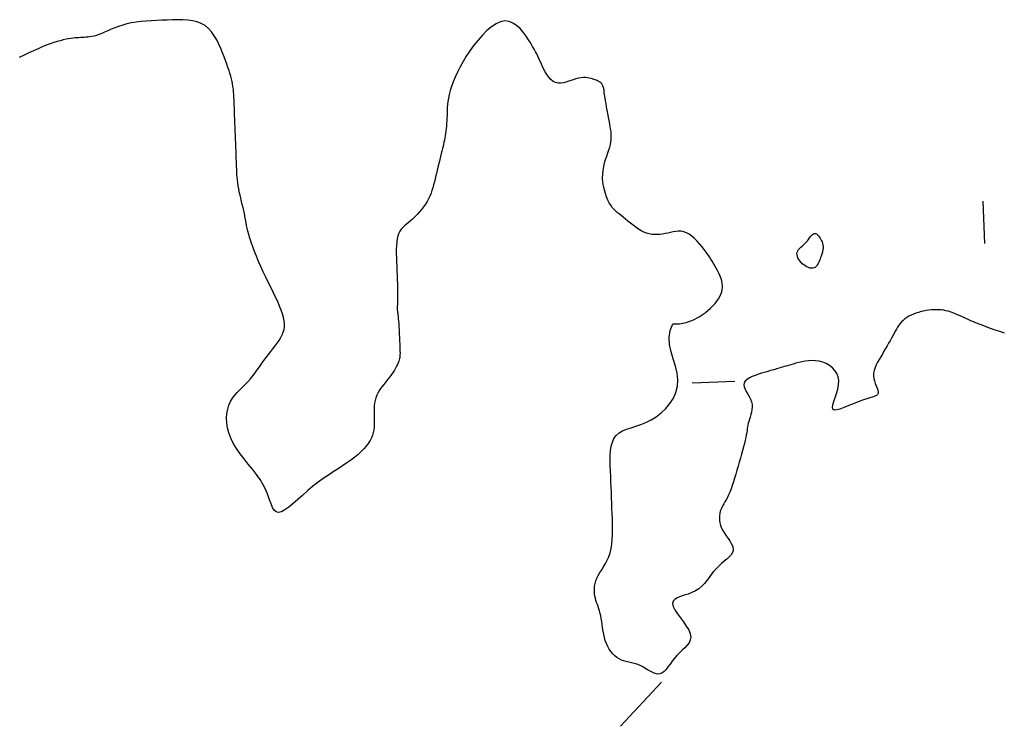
# Model space of a CAD drawing. Header units: millimetres. Extents: x 32690613 to 32693367, y 5343692 to 5344708.
# Tile 895 of 1009: x 32693321 to 32693344, y 5344344 to 5344360. Entities that reach past the tile are written whole.
import ezdxf

# ---------------------------------------------------------------- set-up
doc = ezdxf.new("R2010")
doc.units = ezdxf.units.MM
doc.header["$LTSCALE"] = 20
doc.layers.add('02-DGM_HL_492.00', color=82, linetype='Continuous')

msp = doc.modelspace()

# ---------------------------------------------------------------- linework, layer by layer
at = {"layer": '02-DGM_HL_492.00', "elevation": 492, "flags": 128}
for points in [[(32693336.582, 5344353.2), (32693336.736, 5344353.199), (32693336.893, 5344353.23), (32693337.049, 5344353.288), (32693337.2, 5344353.367), (32693337.34, 5344353.462), (32693337.466, 5344353.568), (32693337.572, 5344353.678), (32693337.654, 5344353.787), (32693337.709, 5344353.891), (32693337.74, 5344353.988), (32693337.75, 5344354.08), (32693337.743, 5344354.166), (32693337.724, 5344354.246), (32693337.696, 5344354.32), (32693337.662, 5344354.389), (32693337.628, 5344354.453), (32693337.596, 5344354.512), (32693337.565, 5344354.567), (32693337.535, 5344354.619), (32693337.505, 5344354.671), (32693337.473, 5344354.722), (32693337.44, 5344354.774), (32693337.402, 5344354.829), (32693337.361, 5344354.887), (32693337.314, 5344354.95), (32693337.263, 5344355.016), (32693337.208, 5344355.082), (32693337.149, 5344355.147), (32693337.088, 5344355.207), (32693337.026, 5344355.261), (32693336.962, 5344355.307), (32693336.898, 5344355.342), (32693336.835, 5344355.364), (32693336.772, 5344355.376), (32693336.709, 5344355.378), (32693336.647, 5344355.374), (32693336.585, 5344355.364), (32693336.523, 5344355.351), (32693336.461, 5344355.336), (32693336.399, 5344355.322), (32693336.337, 5344355.311), (32693336.274, 5344355.303), (32693336.212, 5344355.298), (32693336.149, 5344355.299), (32693336.087, 5344355.304), (32693336.024, 5344355.315), (32693335.96, 5344355.333), (32693335.897, 5344355.358), (32693335.833, 5344355.391), (32693335.77, 5344355.429), (32693335.707, 5344355.473), (32693335.645, 5344355.519), (32693335.584, 5344355.568), (32693335.526, 5344355.616), (32693335.47, 5344355.663), (32693335.416, 5344355.706), (32693335.366, 5344355.746), (32693335.319, 5344355.783), (32693335.275, 5344355.819), (32693335.233, 5344355.856), (32693335.194, 5344355.895), (32693335.156, 5344355.938), (32693335.12, 5344355.987), (32693335.086, 5344356.044), (32693335.053, 5344356.11), (32693335.022, 5344356.183), (32693334.995, 5344356.264), (32693334.971, 5344356.349), (32693334.952, 5344356.439), (32693334.938, 5344356.531), (32693334.931, 5344356.623), (32693334.932, 5344356.716), (32693334.941, 5344356.807), (32693334.956, 5344356.896), (32693334.977, 5344356.982), (32693335, 5344357.065), (32693335.026, 5344357.144), (32693335.052, 5344357.22), (32693335.075, 5344357.29), (32693335.096, 5344357.356), (32693335.112, 5344357.417), (32693335.123, 5344357.474), (32693335.13, 5344357.529), (32693335.133, 5344357.583), (32693335.132, 5344357.638), (32693335.128, 5344357.695), (32693335.121, 5344357.757), (32693335.111, 5344357.824), (32693335.099, 5344357.898), (32693335.085, 5344357.976), (32693335.07, 5344358.058), (32693335.054, 5344358.141), (32693335.039, 5344358.223), (32693335.024, 5344358.302), (32693335.01, 5344358.376), (32693334.998, 5344358.442), (32693334.988, 5344358.5), (32693334.981, 5344358.549), (32693334.975, 5344358.591), (32693334.97, 5344358.628), (32693334.966, 5344358.659), (32693334.963, 5344358.685), (32693334.959, 5344358.709), (32693334.955, 5344358.731), (32693334.95, 5344358.752), (32693334.944, 5344358.772), (32693334.938, 5344358.791), (32693334.93, 5344358.808), (32693334.921, 5344358.825), (32693334.911, 5344358.84), (32693334.9, 5344358.854), (32693334.888, 5344358.867), (32693334.874, 5344358.878), (32693334.859, 5344358.888), (32693334.842, 5344358.898), (32693334.823, 5344358.907), (32693334.802, 5344358.916), (32693334.779, 5344358.925), (32693334.753, 5344358.934), (32693334.724, 5344358.945), (32693334.692, 5344358.956), (32693334.657, 5344358.967), (32693334.619, 5344358.977), (32693334.577, 5344358.985), (32693334.531, 5344358.989), (32693334.48, 5344358.99), (32693334.425, 5344358.985), (32693334.366, 5344358.973), (32693334.301, 5344358.955), (32693334.234, 5344358.933), (32693334.163, 5344358.909), (32693334.092, 5344358.886), (32693334.021, 5344358.868), (32693333.951, 5344358.857), (32693333.884, 5344358.858), (32693333.822, 5344358.871), (32693333.764, 5344358.9), (32693333.711, 5344358.943), (32693333.663, 5344358.997), (32693333.619, 5344359.059), (32693333.58, 5344359.126), (32693333.544, 5344359.194), (32693333.512, 5344359.262), (32693333.483, 5344359.327), (32693333.457, 5344359.385), (32693333.432, 5344359.439), (32693333.408, 5344359.491), (32693333.382, 5344359.543), (32693333.354, 5344359.597), (32693333.322, 5344359.655), (32693333.285, 5344359.72), (32693333.241, 5344359.794), (32693333.189, 5344359.877), (32693333.13, 5344359.965), (32693333.063, 5344360.054), (32693332.99, 5344360.138), (32693332.91, 5344360.212), (32693332.823, 5344360.27), (32693332.731, 5344360.307), (32693332.634, 5344360.318), (32693332.532, 5344360.299), (32693332.426, 5344360.253), (32693332.319, 5344360.183), (32693332.211, 5344360.093), (32693332.105, 5344359.988), (32693332.002, 5344359.871), (32693331.903, 5344359.747), (32693331.811, 5344359.619), (32693331.726, 5344359.49), (32693331.649, 5344359.363), (32693331.579, 5344359.239), (32693331.518, 5344359.117), (32693331.464, 5344359), (32693331.417, 5344358.888), (32693331.378, 5344358.782), (32693331.347, 5344358.683), (32693331.323, 5344358.592), (32693331.305, 5344358.508), (32693331.293, 5344358.43), (32693331.285, 5344358.358), (32693331.28, 5344358.289), (32693331.278, 5344358.223), (32693331.276, 5344358.159), (32693331.275, 5344358.097), (32693331.272, 5344358.034), (32693331.268, 5344357.972), (32693331.264, 5344357.91), (32693331.258, 5344357.849), (32693331.252, 5344357.79), (32693331.245, 5344357.732), (32693331.238, 5344357.676), (32693331.23, 5344357.622), (32693331.221, 5344357.571), (32693331.212, 5344357.521), (32693331.202, 5344357.472), (32693331.191, 5344357.423), (32693331.18, 5344357.372), (32693331.167, 5344357.319), (32693331.154, 5344357.262), (32693331.139, 5344357.202), (32693331.123, 5344357.136), (32693331.106, 5344357.066), (32693331.088, 5344356.993), (32693331.069, 5344356.918), (32693331.051, 5344356.841), (32693331.032, 5344356.764), (32693331.013, 5344356.687), (32693330.995, 5344356.612), (32693330.977, 5344356.54), (32693330.959, 5344356.47), (32693330.94, 5344356.401), (32693330.92, 5344356.335), (32693330.897, 5344356.269), (32693330.871, 5344356.205), (32693330.84, 5344356.141), (32693330.805, 5344356.077), (32693330.765, 5344356.013), (32693330.72, 5344355.949), (32693330.672, 5344355.887), (32693330.621, 5344355.826), (32693330.568, 5344355.768), (32693330.515, 5344355.714), (32693330.462, 5344355.663), (32693330.41, 5344355.616), (32693330.361, 5344355.575), (32693330.315, 5344355.537), (32693330.272, 5344355.501), (32693330.232, 5344355.464), (32693330.197, 5344355.424), (32693330.166, 5344355.38), (32693330.139, 5344355.33), (32693330.118, 5344355.271), (32693330.102, 5344355.203), (32693330.092, 5344355.126), (32693330.085, 5344355.041), (32693330.082, 5344354.95), (32693330.082, 5344354.854), (32693330.084, 5344354.754), (32693330.087, 5344354.651), (32693330.091, 5344354.548), (32693330.095, 5344354.444), (32693330.099, 5344354.341), (32693330.102, 5344354.241), (32693330.106, 5344354.145), (32693330.108, 5344354.054), (32693330.11, 5344353.97), (32693330.112, 5344353.893), (32693330.112, 5344353.826), (32693330.111, 5344353.768), (32693330.11, 5344353.72), (32693330.108, 5344353.679), (32693330.106, 5344353.645), (32693330.104, 5344353.616), (32693330.103, 5344353.591), (32693330.102, 5344353.568), (32693330.102, 5344353.547), (32693330.103, 5344353.526), (32693330.106, 5344353.504), (32693330.109, 5344353.479), (32693330.114, 5344353.45), (32693330.118, 5344353.417), (32693330.123, 5344353.376), (32693330.129, 5344353.328), (32693330.134, 5344353.271), (32693330.139, 5344353.203), (32693330.143, 5344353.128), (32693330.148, 5344353.048), (32693330.152, 5344352.965), (32693330.155, 5344352.883), (32693330.159, 5344352.802), (32693330.162, 5344352.727), (32693330.165, 5344352.66), (32693330.167, 5344352.603), (32693330.168, 5344352.554), (32693330.169, 5344352.512), (32693330.168, 5344352.476), (32693330.166, 5344352.444), (32693330.162, 5344352.414), (32693330.157, 5344352.384), (32693330.149, 5344352.354), (32693330.138, 5344352.321), (32693330.125, 5344352.285), (32693330.108, 5344352.247), (32693330.088, 5344352.205), (32693330.065, 5344352.162), (32693330.037, 5344352.115), (32693330.005, 5344352.065), (32693329.967, 5344352.013), (32693329.926, 5344351.958), (32693329.88, 5344351.901), (32693329.833, 5344351.841), (32693329.785, 5344351.78), (32693329.739, 5344351.718), (32693329.696, 5344351.655), (32693329.657, 5344351.591), (32693329.625, 5344351.527), (32693329.6, 5344351.464), (32693329.582, 5344351.4), (32693329.569, 5344351.337), (32693329.562, 5344351.274), (32693329.558, 5344351.212), (32693329.558, 5344351.149), (32693329.559, 5344351.087), (32693329.561, 5344351.024), (32693329.564, 5344350.962), (32693329.565, 5344350.899), (32693329.564, 5344350.837), (32693329.561, 5344350.774), (32693329.553, 5344350.711), (32693329.541, 5344350.648), (32693329.523, 5344350.585), (32693329.498, 5344350.521), (32693329.465, 5344350.458), (32693329.424, 5344350.393), (32693329.376, 5344350.329), (32693329.32, 5344350.264), (32693329.256, 5344350.199), (32693329.184, 5344350.134), (32693329.105, 5344350.068), (32693329.017, 5344350.002), (32693328.922, 5344349.936), (32693328.821, 5344349.868), (32693328.713, 5344349.798), (32693328.601, 5344349.725), (32693328.485, 5344349.648), (32693328.366, 5344349.566), (32693328.245, 5344349.478), (32693328.124, 5344349.384), (32693328.003, 5344349.282), (32693327.885, 5344349.177), (32693327.77, 5344349.075), (32693327.66, 5344348.98), (32693327.559, 5344348.896), (32693327.466, 5344348.83), (32693327.384, 5344348.786), (32693327.314, 5344348.768), (32693327.258, 5344348.781), (32693327.213, 5344348.822), (32693327.175, 5344348.886), (32693327.14, 5344348.97), (32693327.104, 5344349.069), (32693327.064, 5344349.181), (32693327.015, 5344349.299), (32693326.955, 5344349.421), (32693326.881, 5344349.543), (32693326.795, 5344349.665), (32693326.701, 5344349.787), (32693326.603, 5344349.908), (32693326.505, 5344350.029), (32693326.411, 5344350.151), (32693326.324, 5344350.272), (32693326.25, 5344350.395), (32693326.19, 5344350.517), (32693326.146, 5344350.639), (32693326.115, 5344350.759), (32693326.098, 5344350.876), (32693326.093, 5344350.989), (32693326.101, 5344351.097), (32693326.119, 5344351.198), (32693326.148, 5344351.291), (32693326.187, 5344351.376), (32693326.234, 5344351.453), (32693326.287, 5344351.524), (32693326.345, 5344351.591), (32693326.406, 5344351.654), (32693326.469, 5344351.717), (32693326.532, 5344351.779), (32693326.594, 5344351.842), (32693326.652, 5344351.909), (32693326.708, 5344351.977), (32693326.762, 5344352.048), (32693326.814, 5344352.12), (32693326.866, 5344352.193), (32693326.917, 5344352.265), (32693326.969, 5344352.338), (32693327.022, 5344352.41), (32693327.076, 5344352.48), (32693327.131, 5344352.548), (32693327.184, 5344352.616), (32693327.236, 5344352.683), (32693327.285, 5344352.748), (32693327.33, 5344352.813), (32693327.369, 5344352.878), (32693327.401, 5344352.941), (32693327.426, 5344353.005), (32693327.443, 5344353.069), (32693327.452, 5344353.135), (32693327.454, 5344353.204), (32693327.447, 5344353.276), (32693327.432, 5344353.353), (32693327.41, 5344353.435), (32693327.379, 5344353.524), (32693327.34, 5344353.62), (32693327.294, 5344353.723), (32693327.244, 5344353.831), (32693327.189, 5344353.944), (32693327.131, 5344354.061), (32693327.072, 5344354.181), (32693327.012, 5344354.302), (32693326.954, 5344354.425), (32693326.899, 5344354.548), (32693326.846, 5344354.669), (32693326.797, 5344354.788), (32693326.751, 5344354.904), (32693326.71, 5344355.014), (32693326.673, 5344355.118), (32693326.641, 5344355.214), (32693326.614, 5344355.301), (32693326.593, 5344355.379), (32693326.576, 5344355.448), (32693326.563, 5344355.511), (32693326.552, 5344355.57), (32693326.542, 5344355.626), (32693326.533, 5344355.681), (32693326.523, 5344355.738), (32693326.511, 5344355.798), (32693326.497, 5344355.862), (32693326.481, 5344355.931), (32693326.463, 5344356.003), (32693326.445, 5344356.077), (32693326.427, 5344356.152), (32693326.409, 5344356.228), (32693326.392, 5344356.303), (32693326.378, 5344356.376), (32693326.366, 5344356.448), (32693326.356, 5344356.517), (32693326.349, 5344356.584), (32693326.343, 5344356.649), (32693326.338, 5344356.714), (32693326.335, 5344356.777), (32693326.332, 5344356.84), (32693326.329, 5344356.903), (32693326.327, 5344356.965), (32693326.324, 5344357.027), (32693326.322, 5344357.09), (32693326.32, 5344357.152), (32693326.317, 5344357.215), (32693326.315, 5344357.277), (32693326.312, 5344357.34), (32693326.31, 5344357.402), (32693326.307, 5344357.465), (32693326.305, 5344357.527), (32693326.302, 5344357.59), (32693326.3, 5344357.652), (32693326.298, 5344357.714), (32693326.295, 5344357.777), (32693326.293, 5344357.839), (32693326.29, 5344357.902), (32693326.288, 5344357.964), (32693326.285, 5344358.027), (32693326.283, 5344358.089), (32693326.281, 5344358.152), (32693326.278, 5344358.214), (32693326.276, 5344358.277), (32693326.273, 5344358.339), (32693326.271, 5344358.401), (32693326.268, 5344358.464), (32693326.265, 5344358.526), (32693326.262, 5344358.589), (32693326.258, 5344358.651), (32693326.252, 5344358.713), (32693326.244, 5344358.776), (32693326.235, 5344358.838), (32693326.223, 5344358.9), (32693326.209, 5344358.962), (32693326.193, 5344359.025), (32693326.173, 5344359.09), (32693326.151, 5344359.158), (32693326.126, 5344359.229), (32693326.098, 5344359.306), (32693326.068, 5344359.388), (32693326.034, 5344359.476), (32693325.998, 5344359.572), (32693325.957, 5344359.673), (32693325.913, 5344359.775), (32693325.862, 5344359.876), (32693325.805, 5344359.973), (32693325.741, 5344360.063), (32693325.669, 5344360.143), (32693325.589, 5344360.209), (32693325.498, 5344360.261), (32693325.399, 5344360.299), (32693325.293, 5344360.324), (32693325.18, 5344360.339), (32693325.063, 5344360.347), (32693324.942, 5344360.348), (32693324.819, 5344360.346), (32693324.694, 5344360.341), (32693324.569, 5344360.336), (32693324.445, 5344360.331), (32693324.322, 5344360.324), (32693324.201, 5344360.315), (32693324.083, 5344360.304), (32693323.969, 5344360.29), (32693323.858, 5344360.271), (32693323.752, 5344360.249), (32693323.652, 5344360.222), (32693323.556, 5344360.191), (32693323.467, 5344360.158), (32693323.382, 5344360.123), (32693323.302, 5344360.089), (32693323.228, 5344360.056), (32693323.159, 5344360.027), (32693323.095, 5344360.001), (32693323.036, 5344359.98), (32693322.981, 5344359.964), (32693322.93, 5344359.952), (32693322.882, 5344359.944), (32693322.836, 5344359.938), (32693322.792, 5344359.934), (32693322.75, 5344359.932), (32693322.708, 5344359.93), (32693322.667, 5344359.928), (32693322.624, 5344359.926), (32693322.581, 5344359.924), (32693322.535, 5344359.92), (32693322.487, 5344359.915), (32693322.436, 5344359.908), (32693322.38, 5344359.899), (32693322.321, 5344359.887), (32693322.256, 5344359.873), (32693322.187, 5344359.855), (32693322.112, 5344359.835), (32693322.032, 5344359.81), (32693321.947, 5344359.781), (32693321.857, 5344359.748), (32693321.762, 5344359.71), (32693321.662, 5344359.667), (32693321.557, 5344359.619), (32693321.448, 5344359.567), (32693321.335, 5344359.513), (32693321.219, 5344359.458)], [(32693343.914, 5344355.088), (32693343.875, 5344356.087)], [(32693344.377, 5344352.984), (32693344.266, 5344353.018), (32693344.155, 5344353.054), (32693344.047, 5344353.091), (32693343.944, 5344353.129), (32693343.846, 5344353.167), (32693343.753, 5344353.204), (32693343.666, 5344353.24), (32693343.584, 5344353.275), (32693343.507, 5344353.309), (32693343.435, 5344353.341), (32693343.369, 5344353.371), (32693343.308, 5344353.398), (32693343.251, 5344353.423), (32693343.198, 5344353.446), (32693343.146, 5344353.466), (32693343.097, 5344353.484), (32693343.047, 5344353.499), (32693342.998, 5344353.511), (32693342.946, 5344353.521), (32693342.893, 5344353.528), (32693342.837, 5344353.532), (32693342.779, 5344353.534), (32693342.72, 5344353.533), (32693342.659, 5344353.529), (32693342.598, 5344353.523), (32693342.536, 5344353.514), (32693342.474, 5344353.503), (32693342.412, 5344353.488), (32693342.351, 5344353.472), (32693342.291, 5344353.452), (32693342.233, 5344353.431), (32693342.178, 5344353.406), (32693342.125, 5344353.379), (32693342.076, 5344353.35), (32693342.031, 5344353.318), (32693341.991, 5344353.284), (32693341.955, 5344353.248), (32693341.922, 5344353.209), (32693341.891, 5344353.167), (32693341.862, 5344353.123), (32693341.834, 5344353.076), (32693341.806, 5344353.027), (32693341.778, 5344352.975), (32693341.748, 5344352.92), (32693341.717, 5344352.864), (32693341.684, 5344352.805), (32693341.65, 5344352.744), (32693341.615, 5344352.682), (32693341.579, 5344352.619), (32693341.542, 5344352.556), (32693341.504, 5344352.492), (32693341.465, 5344352.428), (32693341.427, 5344352.364), (32693341.391, 5344352.3), (32693341.358, 5344352.236), (32693341.331, 5344352.172), (32693341.31, 5344352.109), (32693341.298, 5344352.046), (32693341.295, 5344351.983), (32693341.302, 5344351.921), (32693341.318, 5344351.86), (32693341.338, 5344351.802), (32693341.361, 5344351.746), (32693341.382, 5344351.694), (32693341.398, 5344351.647), (32693341.407, 5344351.606), (32693341.406, 5344351.57), (32693341.392, 5344351.542), (32693341.364, 5344351.519), (32693341.325, 5344351.5), (32693341.274, 5344351.482), (32693341.213, 5344351.464), (32693341.141, 5344351.443), (32693341.061, 5344351.418), (32693340.972, 5344351.387), (32693340.877, 5344351.348), (32693340.778, 5344351.306), (32693340.68, 5344351.264), (32693340.586, 5344351.226), (32693340.501, 5344351.196), (32693340.429, 5344351.178), (32693340.374, 5344351.176), (32693340.341, 5344351.195), (32693340.33, 5344351.237), (32693340.339, 5344351.299), (32693340.362, 5344351.378), (32693340.392, 5344351.468), (32693340.425, 5344351.567), (32693340.455, 5344351.669), (32693340.475, 5344351.771), (32693340.481, 5344351.868), (32693340.468, 5344351.957), (32693340.436, 5344352.038), (32693340.39, 5344352.109), (32693340.33, 5344352.171), (32693340.261, 5344352.224), (32693340.184, 5344352.267), (32693340.102, 5344352.3), (32693340.019, 5344352.322), (32693339.935, 5344352.335), (32693339.852, 5344352.339), (32693339.771, 5344352.335), (32693339.692, 5344352.325), (32693339.616, 5344352.311), (32693339.543, 5344352.294), (32693339.474, 5344352.275), (32693339.41, 5344352.257), (32693339.35, 5344352.24), (32693339.296, 5344352.224), (32693339.245, 5344352.209), (32693339.199, 5344352.196), (32693339.157, 5344352.183), (32693339.117, 5344352.172), (32693339.081, 5344352.161), (32693339.047, 5344352.151), (32693339.015, 5344352.142), (32693338.983, 5344352.132), (32693338.951, 5344352.123), (32693338.916, 5344352.113), (32693338.878, 5344352.102), (32693338.835, 5344352.089), (32693338.785, 5344352.075), (32693338.728, 5344352.058), (32693338.662, 5344352.039), (32693338.591, 5344352.016), (32693338.517, 5344351.991), (32693338.446, 5344351.962), (32693338.38, 5344351.931), (32693338.324, 5344351.896), (32693338.28, 5344351.857), (32693338.254, 5344351.814), (32693338.246, 5344351.768), (32693338.255, 5344351.718), (32693338.277, 5344351.665), (32693338.307, 5344351.61), (32693338.341, 5344351.552), (32693338.375, 5344351.493), (32693338.406, 5344351.432), (32693338.429, 5344351.371), (32693338.442, 5344351.309), (32693338.445, 5344351.247), (32693338.44, 5344351.186), (32693338.429, 5344351.126), (32693338.414, 5344351.068), (32693338.397, 5344351.012), (32693338.379, 5344350.959), (32693338.364, 5344350.91), (32693338.352, 5344350.864), (32693338.343, 5344350.821), (32693338.336, 5344350.779), (32693338.329, 5344350.736), (32693338.323, 5344350.692), (32693338.316, 5344350.644), (32693338.307, 5344350.591), (32693338.295, 5344350.532), (32693338.281, 5344350.465), (32693338.263, 5344350.391), (32693338.242, 5344350.311), (32693338.219, 5344350.226), (32693338.194, 5344350.137), (32693338.168, 5344350.046), (32693338.141, 5344349.952), (32693338.113, 5344349.857), (32693338.086, 5344349.763), (32693338.058, 5344349.669), (32693338.03, 5344349.577), (32693338.003, 5344349.488), (32693337.975, 5344349.403), (32693337.947, 5344349.323), (32693337.918, 5344349.249), (32693337.89, 5344349.181), (32693337.861, 5344349.121), (32693337.832, 5344349.068), (32693337.804, 5344349.019), (32693337.778, 5344348.974), (32693337.753, 5344348.93), (32693337.731, 5344348.888), (32693337.712, 5344348.844), (32693337.696, 5344348.798), (32693337.684, 5344348.749), (32693337.677, 5344348.697), (32693337.675, 5344348.642), (32693337.678, 5344348.584), (32693337.688, 5344348.525), (32693337.703, 5344348.465), (32693337.726, 5344348.403), (32693337.756, 5344348.342), (32693337.793, 5344348.281), (32693337.834, 5344348.221), (32693337.877, 5344348.161), (32693337.918, 5344348.102), (32693337.953, 5344348.044), (32693337.981, 5344347.987), (32693337.996, 5344347.932), (32693337.996, 5344347.879), (32693337.979, 5344347.827), (32693337.947, 5344347.777), (32693337.902, 5344347.726), (32693337.848, 5344347.675), (32693337.787, 5344347.622), (32693337.723, 5344347.567), (32693337.658, 5344347.509), (32693337.596, 5344347.446), (32693337.538, 5344347.379), (32693337.484, 5344347.309), (32693337.431, 5344347.238), (32693337.378, 5344347.167), (32693337.321, 5344347.098), (32693337.26, 5344347.034), (32693337.192, 5344346.977), (32693337.116, 5344346.927), (32693337.03, 5344346.887), (32693336.938, 5344346.853), (32693336.846, 5344346.824), (32693336.76, 5344346.795), (32693336.684, 5344346.764), (32693336.623, 5344346.728), (32693336.584, 5344346.684), (32693336.572, 5344346.628), (32693336.589, 5344346.559), (32693336.63, 5344346.478), (32693336.689, 5344346.389), (32693336.758, 5344346.295), (32693336.83, 5344346.198), (32693336.897, 5344346.101), (32693336.952, 5344346.008), (32693336.988, 5344345.921), (32693337, 5344345.843), (32693336.989, 5344345.773), (32693336.96, 5344345.708), (32693336.916, 5344345.648), (32693336.861, 5344345.589), (32693336.8, 5344345.531), (32693336.737, 5344345.472), (32693336.675, 5344345.409), (32693336.617, 5344345.342), (32693336.564, 5344345.273), (32693336.514, 5344345.205), (32693336.466, 5344345.14), (32693336.42, 5344345.082), (32693336.373, 5344345.033), (32693336.325, 5344344.997), (32693336.275, 5344344.976), (32693336.222, 5344344.972), (32693336.165, 5344344.983), (32693336.107, 5344345.006), (32693336.046, 5344345.037), (32693335.985, 5344345.073), (32693335.922, 5344345.111), (32693335.858, 5344345.148), (32693335.794, 5344345.18), (32693335.731, 5344345.205), (32693335.668, 5344345.224), (32693335.606, 5344345.24), (32693335.545, 5344345.253), (32693335.485, 5344345.267), (32693335.427, 5344345.283), (32693335.37, 5344345.302), (32693335.316, 5344345.328), (32693335.264, 5344345.361), (32693335.214, 5344345.401), (32693335.168, 5344345.448), (32693335.125, 5344345.501), (32693335.086, 5344345.559), (32693335.05, 5344345.622), (32693335.019, 5344345.69), (32693334.993, 5344345.76), (32693334.972, 5344345.833), (32693334.955, 5344345.908), (32693334.941, 5344345.984), (32693334.929, 5344346.06), (32693334.919, 5344346.134), (32693334.909, 5344346.206), (32693334.899, 5344346.275), (32693334.887, 5344346.34), (32693334.873, 5344346.399), (32693334.857, 5344346.455), (32693334.841, 5344346.506), (32693334.823, 5344346.556), (32693334.806, 5344346.604), (32693334.789, 5344346.653), (32693334.773, 5344346.701), (32693334.76, 5344346.752), (32693334.749, 5344346.805), (32693334.741, 5344346.86), (32693334.737, 5344346.917), (32693334.737, 5344346.977), (32693334.743, 5344347.037), (32693334.754, 5344347.099), (32693334.772, 5344347.162), (32693334.797, 5344347.226), (32693334.829, 5344347.29), (32693334.867, 5344347.355), (32693334.909, 5344347.422), (32693334.953, 5344347.493), (32693334.997, 5344347.567), (32693335.038, 5344347.646), (32693335.076, 5344347.73), (32693335.107, 5344347.822), (32693335.131, 5344347.92), (32693335.147, 5344348.025), (32693335.158, 5344348.136), (32693335.163, 5344348.251), (32693335.165, 5344348.37), (32693335.163, 5344348.492), (32693335.159, 5344348.616), (32693335.155, 5344348.741), (32693335.15, 5344348.866), (32693335.145, 5344348.991), (32693335.14, 5344349.116), (32693335.135, 5344349.241), (32693335.13, 5344349.365), (32693335.125, 5344349.49), (32693335.121, 5344349.615), (32693335.116, 5344349.74), (32693335.111, 5344349.865), (32693335.109, 5344349.987), (32693335.11, 5344350.106), (32693335.118, 5344350.22), (32693335.133, 5344350.326), (32693335.159, 5344350.422), (32693335.197, 5344350.507), (32693335.25, 5344350.579), (32693335.317, 5344350.637), (32693335.399, 5344350.684), (32693335.493, 5344350.724), (32693335.597, 5344350.76), (32693335.709, 5344350.796), (32693335.826, 5344350.836), (32693335.947, 5344350.885), (32693336.069, 5344350.945), (32693336.191, 5344351.02), (32693336.308, 5344351.109), (32693336.417, 5344351.212), (32693336.513, 5344351.327), (32693336.593, 5344351.453), (32693336.654, 5344351.589), (32693336.691, 5344351.734), (32693336.7, 5344351.887), (32693336.68, 5344352.046), (32693336.639, 5344352.21), (32693336.589, 5344352.377), (32693336.541, 5344352.546), (32693336.504, 5344352.714), (32693336.492, 5344352.88), (32693336.514, 5344353.043), (32693336.582, 5344353.2)], [(32693337.036, 5344351.817), (32693338.035, 5344351.856)], [(32693335.35, 5344343.745), (32693336.31, 5344344.783)]]:
    msp.add_lwpolyline(points, dxfattribs=at)
msp.add_lwpolyline([(32693339.907, 5344355.326), (32693339.93, 5344355.324), (32693339.954, 5344355.314), (32693339.977, 5344355.297), (32693340, 5344355.274), (32693340.022, 5344355.247), (32693340.042, 5344355.217), (32693340.059, 5344355.186), (32693340.075, 5344355.155), (32693340.087, 5344355.125), (32693340.096, 5344355.096), (32693340.103, 5344355.068), (32693340.107, 5344355.042), (32693340.109, 5344355.017), (32693340.11, 5344354.993), (32693340.109, 5344354.97), (32693340.107, 5344354.948), (32693340.103, 5344354.927), (32693340.099, 5344354.906), (32693340.094, 5344354.885), (32693340.088, 5344354.863), (32693340.081, 5344354.84), (32693340.072, 5344354.815), (32693340.063, 5344354.788), (32693340.052, 5344354.758), (32693340.04, 5344354.725), (32693340.027, 5344354.69), (32693340.012, 5344354.654), (32693339.995, 5344354.619), (32693339.975, 5344354.587), (32693339.953, 5344354.558), (32693339.929, 5344354.535), (32693339.901, 5344354.518), (32693339.87, 5344354.509), (32693339.837, 5344354.507), (32693339.802, 5344354.512), (32693339.765, 5344354.523), (32693339.729, 5344354.539), (32693339.692, 5344354.561), (32693339.657, 5344354.586), (32693339.623, 5344354.614), (32693339.592, 5344354.646), (32693339.564, 5344354.679), (32693339.54, 5344354.714), (32693339.521, 5344354.749), (32693339.506, 5344354.785), (32693339.498, 5344354.82), (32693339.496, 5344354.855), (32693339.501, 5344354.888), (32693339.514, 5344354.918), (32693339.534, 5344354.947), (32693339.559, 5344354.975), (32693339.587, 5344355.002), (32693339.619, 5344355.029), (32693339.651, 5344355.058), (32693339.684, 5344355.087), (32693339.715, 5344355.118), (32693339.743, 5344355.152), (32693339.77, 5344355.186), (32693339.795, 5344355.22), (32693339.818, 5344355.252), (32693339.84, 5344355.28), (32693339.862, 5344355.302), (32693339.884, 5344355.318)], close=True, dxfattribs=at)

doc.saveas('drawing.dxf')
